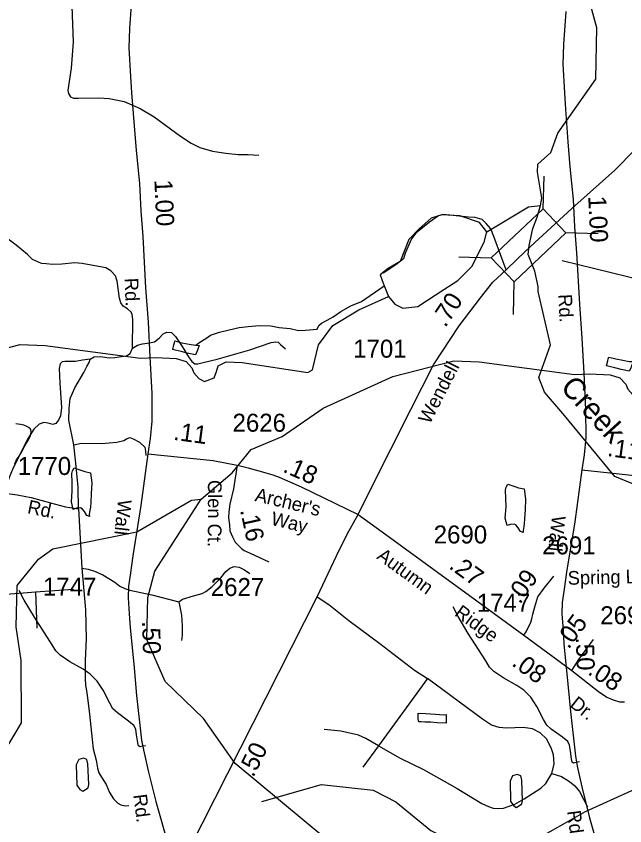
# Model space of a CAD drawing. Extents: x 2169602 to 2449496, y 721995 to 810662.
# Drawn here: x 2426725 to 2430955, y 776836 to 782463 of the extents above; entities that cross this region are included whole.
import ezdxf

# ---------------------------------------------------------------- set-up
doc = ezdxf.new("R2010")
doc.units = 0
doc.layers.add('Default', color=7, linetype='Continuous')

msp = doc.modelspace()

# ---------------------------------------------------------------- linework, layer by layer
at = {"layer": 'Default'}
for p, q in [((2430387.8, 781124.2), (2430393.9, 781350.5)), ((2430543.5, 780959.9), (2430769.8, 780953.9)), ((2429801, 780790.1), (2430027.2, 780784)), ((2430520, 780764.2), (2432686.9, 780231.6)), ((2430180.5, 780389.6), (2430186.5, 780615.9)), ((2427158.3, 779038.6), (2427181.6, 778625.5)), ((2426858.3, 778462.1), (2427122.4, 778481.8)), ((2426858.3, 778462.1), (2426867.3, 778208.8)), ((2430254.1, 778161.1), (2430586.2, 777916.1)), ((2429584.2, 777858.8), (2429242.9, 777392.5)), ((2429242.9, 777392.5), (2429133.7, 777244.6))]:
    msp.add_line(p, q, dxfattribs=at)
for points in [[(2430368.4, 781147), (2430377.8, 781199), (2430347.7, 781379.5), (2430351.7, 781433.6), (2430441.4, 781516.2), (2430490.5, 781649.6), (2430754.4, 782024.7), (2430760.5, 782382.1), (2430683.4, 782665.8), (2430456.4, 782972.2), (2430202.4, 783522), (2430108, 783677.9), (2430076.5, 783695.1), (2429987.8, 783711.1), (2429971.2, 783769.2), (2429996.1, 783881.1), (2429999.4, 783978.8), (2430029.5, 784460.3), (2429941.2, 784653), (2429945.1, 784730.7), (2429952.6, 784801.2), (2430020, 784877.2)], [(2427108, 782661.1), (2427120.6, 782282.2), (2427108, 782100.8), (2427088.2, 781978.7), (2427082.8, 781946.3), (2427088.2, 781924.8), (2427102.6, 781903.2), (2427122.4, 781894.2), (2427154.7, 781892.4), (2427300.2, 781896), (2427372, 781890.6), (2427476.2, 781870.9), (2427587.5, 781820.6), (2427682.7, 781763.1), (2427867.7, 781630.2), (2427941.3, 781579.9), (2428000.6, 781549.4), (2428090.4, 781526.1), (2428182, 781511.7), (2428268.2, 781500.9), (2428336.5, 781500.9), (2428411.9, 781497.3)], [(2427529.3, 782608.4), (2427512.7, 782378.1), (2427507.8, 782243.5), (2427519.9, 782043.7), (2427527.1, 781930.8), (2427543.9, 781702.1), (2427557.6, 781529.4), (2427581.5, 781301.1), (2427590.8, 781110.9), (2427604.4, 780931.4), (2427624.4, 780575.3), (2427641, 780337.3), (2427654.7, 780095.4), (2427666.9, 779841.7), (2427667.8, 779648.6), (2427657.1, 779527.6), (2427640.5, 779422.3)], [(2430545.1, 782495.5), (2430528.6, 782265.3), (2430523.7, 782130.7), (2430535.7, 781930.9), (2430543, 781818), (2430559.8, 781589.3), (2430573.4, 781416.6), (2430597.3, 781188.3), (2430606.6, 780998.1), (2430620.3, 780818.6), (2430640.3, 780462.5), (2430656.8, 780224.5), (2430670.5, 779982.6), (2430682.7, 779728.9), (2430683.7, 779535.8), (2430672.9, 779414.8), (2430656.3, 779309.4)], [(2430300.8, 780861.7), (2430587.4, 781125.6), (2430885.4, 781394), (2431160.7, 781673.9)], [(2429995.2, 780964.2), (2430285.4, 781138.9), (2430368.4, 781147)], [(2433295.3, 778295.7), (2433237.3, 778319.9), (2433094.4, 778493.4), (2432659.5, 778689.2), (2432493.4, 778695.9), (2432426.3, 778756.3), (2432297.3, 778854.6), (2432172, 778941.5), (2431654.3, 779026.7), (2431454.1, 779114.1), (2431200.3, 779133.4), (2430884.9, 779264.2), (2430523.4, 779702.8), (2430396.5, 779849), (2430358, 779952.9), (2430438.8, 780179.9), (2430354.1, 780549), (2430354.1, 780583.9), (2430330, 780691), (2430284.3, 780807.6), (2430290.6, 780870.5), (2430315.6, 780987.1), (2430347, 781065.5), (2430368.4, 781147)], [(2429995.2, 780964.2), (2429946.2, 781028.7), (2429807.5, 781076), (2429684.5, 781082.3), (2429608.9, 781060.2), (2429525.3, 780984.9), (2429454.4, 780912.2), (2429394.4, 780757.8), (2429309.3, 780710.5), (2429255.7, 780666.4), (2429274.6, 780606.5), (2429312.5, 780515.2), (2429356.6, 780461.6), (2429413.4, 780433.2), (2429517.3, 780445.3), (2429697.1, 780562.4), (2429794.9, 780625.4), (2429892.6, 780723.1), (2429977.8, 780893.2), (2429995.2, 780964.2)], [(2430130.1, 780700.2), (2430109.7, 780754.8), (2430046, 780932.2), (2430023.2, 780984.6), (2429991.4, 781023.2), (2429964.1, 781050.5), (2429916.3, 781064.2), (2429868.5, 781066.5), (2429761.6, 781077.8), (2429691.1, 781084.7), (2429659.2, 781075.6), (2429597.8, 781032.3), (2429502.3, 780955), (2429472.7, 780916.3), (2429429.5, 780816.2), (2429418.1, 780777.5), (2429363.5, 780734.3), (2429274.8, 780677.4)], [(2427533.6, 780155.7), (2427535.4, 780355.1), (2427530, 780389.2), (2427522.9, 780407.1), (2427497.7, 780428.7), (2427467.2, 780448.4), (2427451, 780471.8), (2427443.8, 780504.1), (2427425.9, 780620.9), (2427415.1, 780658.6), (2427382.8, 780692.7), (2427346.9, 780714.3), (2427183.4, 780744.8), (2427133.1, 780748.4), (2427041.5, 780739.4), (2426976.9, 780737.6), (2426932, 780741.2), (2426899.6, 780744.8), (2426838.6, 780771.7), (2426802.7, 780805.9), (2426725.4, 780872.3), (2426641, 780933.4)], [(2429102.2, 779000.4), (2429190.6, 779178.3), (2429468.1, 779728.8), (2429625.1, 780040.5), (2429804.8, 780311.2), (2429952.7, 780504.6), (2430039.1, 780613.7), (2430130.1, 780700.2), (2430209.8, 780777.5), (2430300.8, 780861.7)], [(2428817.7, 780288.6), (2428827.4, 780312.7), (2428847.5, 780328.8), (2428887.2, 780351.1), (2428927, 780373.1), (2428982.4, 780409.8), (2429050.3, 780450.2), (2429124.3, 780480.4), (2429282, 780588.9)], [(2425842.2, 779851.7), (2426327.5, 780071.5), (2426751.6, 780181), (2426926.5, 780174.1), (2427589.8, 780086.6), (2427695.6, 780090.5), (2427837.6, 780083.7), (2427905.9, 780062.2), (2427946.8, 780019.3), (2427959.5, 779984.2), (2427994.6, 779945.2), (2428034.2, 779924.7), (2428100.5, 779950), (2428117.1, 779993), (2428129.8, 780033.9), (2428183.4, 780060.3), (2428296.6, 780055.4), (2428752.4, 779986), (2428785.5, 780004.9), (2428826.5, 780177.9), (2428925.5, 780313.7), (2429107.4, 780421.5), (2429312.5, 780515.2)], [(2428858, 779738.9), (2429343.3, 779958.7), (2429767.4, 780068.1), (2429942.3, 780061.3), (2430605.6, 779973.8), (2430711.5, 779977.7), (2430853.4, 779970.8), (2430921.7, 779949.4), (2430962.7, 779906.5), (2430975.3, 779871.3), (2431010.5, 779832.3), (2431050, 779811.8), (2431116.3, 779837.2), (2431132.9, 779880.1), (2431145.6, 779921.1), (2431199.2, 779947.4), (2431312.4, 779942.6), (2431768.3, 779873.1), (2431801.3, 779892.1), (2431842.3, 780065.1), (2431941.3, 780200.9), (2432123.2, 780308.7), (2432328.3, 780402.3)], [(2427974.5, 780176.7), (2428000.6, 780197.1), (2428042.2, 780223.2), (2428076.1, 780245.3), (2428138, 780267.6), (2428205.8, 780284.1), (2428273.7, 780298.6), (2428337.7, 780307.2), (2428413.6, 780313.6), (2428495.4, 780310.2), (2428553.6, 780300.5), (2428629.7, 780293.1), (2428687.9, 780279.4), (2428735.5, 780279.9), (2428817.7, 780288.6)], [(2427533.6, 780155.7), (2427567.8, 780175.5), (2427603.7, 780186.2), (2427650.4, 780193.4), (2427686.3, 780198.8), (2427718.6, 780225.7), (2427745.6, 780256.3), (2427772.5, 780267.1), (2427804.8, 780263.5), (2427831.8, 780236.5), (2427878.5, 780168.3), (2427923.4, 780094.6), (2427946.7, 780062.3), (2427966.5, 780046.1), (2427988, 780047.9), (2428024, 780056.9), (2428120.9, 780078.5), (2428349, 780143.1), (2428496.3, 780195.2), (2428530.4, 780198.8), (2428546.6, 780197), (2428562.8, 780180.8), (2428596.9, 780152.1)], [(2427974.5, 780176.7), (2427996.9, 780174.9), (2427985, 780142.6), (2427978.9, 780125), (2427970.9, 780108.7), (2427913.4, 780120.2), (2427871.2, 780131.9), (2427830.6, 780141.7), (2427813, 780145.5), (2427820.8, 780179.7), (2427824.5, 780193.7), (2427828.1, 780205.7), (2427876.7, 780193.9), (2427926.6, 780184.4), (2427970.9, 780176.8), (2427974.5, 780176.7)], [(2427239.1, 780078.5), (2427266, 780096.4), (2427310.9, 780098.2), (2427372, 780089.2), (2427411.5, 780091), (2427440.2, 780094.6), (2427492.3, 780101.8), (2427517.5, 780119.8), (2427533.6, 780155.7)], [(2427239.1, 780078.5), (2427185.2, 780073.1), (2427136.7, 780064.1), (2427099, 780062.3), (2427063.1, 780064.1), (2427045.1, 780060.5), (2427030.8, 780047.9), (2427023.6, 780013.8), (2427027.2, 779911.4), (2427039.7, 779744.4), (2427032.6, 779685.1), (2427018.2, 779656.4), (2427000.2, 779633.1), (2426978.7, 779624.1), (2426946.3, 779634.9), (2426917.6, 779638.4), (2426883.5, 779627.7), (2426847.6, 779591.8), (2426808.1, 779530.7), (2426743.4, 779403.2), (2426698.5, 779313.4), (2426676.9, 779257.7), (2426651.8, 779184.1), (2426648.2, 779148.1)], [(2427125.9, 779484), (2427091.8, 779654.6), (2427093.6, 779735.4), (2427100.8, 779805.5), (2427131.3, 779879.1), (2427194.2, 779986.9), (2427215.7, 780028.2), (2427231.9, 780055.1), (2427239.1, 780078.5)], [(2430990.4, 780063.9), (2431012.7, 780062.1), (2431000.8, 780029.8), (2430994.7, 780012.1), (2430986.7, 779995.9), (2430929.3, 780007.4), (2430887, 780019), (2430846.4, 780028.8), (2430828.8, 780032.7), (2430836.6, 780066.8), (2430840.3, 780080.9), (2430844, 780092.9), (2430892.6, 780081.1), (2430942.4, 780071.5), (2430986.7, 780064), (2430990.4, 780063.9)], [(2428010.3, 779106.8), (2428226.2, 779289.4), (2428358.3, 779450.7), (2428574.4, 779541.4), (2428858, 779738.9)], [(2426714.6, 779352), (2426726.5, 779379.7), (2426744.4, 779405.8), (2426766.3, 779439.9), (2426787.8, 779480.4), (2426805.5, 779512.2), (2426821.5, 779542.3), (2426827.6, 779558.3), (2426829.5, 779574.3), (2426827, 779590.5), (2426819.2, 779600.2), (2426799.1, 779612.1), (2426777.2, 779620), (2426755.2, 779626.1), (2426738.8, 779627.8), (2426723, 779629.8)], [(2427125.9, 779484), (2427179.8, 779494.8), (2427318.1, 779493), (2427424.1, 779501.9), (2427472.6, 779514.5), (2427495.9, 779527.1), (2427513.9, 779534.3), (2427537.2, 779525.3), (2427582.1, 779501.9), (2427618.1, 779467.8), (2427623.4, 779439.1), (2427625.2, 779410.4)], [(2427158.3, 779038.6), (2427156.5, 779189.4), (2427138.5, 779356.5), (2427125.9, 779484)], [(2427640.5, 779422.3), (2427591.3, 779062.3), (2427535.3, 778712.1), (2427516.7, 778578.4), (2427504.5, 778500.4), (2427502.6, 778419.4), (2427510.4, 778310.1), (2427516.7, 778214.5), (2427544, 777933.6), (2427562.1, 777742.4), (2427596.2, 777432.2), (2427608.9, 777362.9), (2427641.1, 777218.5), (2427694.8, 777003.9), (2427785.5, 776686.8), (2427819.6, 776553.2), (2427839.6, 776497)], [(2427640.5, 779422.3), (2428094.3, 779374.7), (2428260.8, 779342.5)], [(2427240.5, 779050.1), (2427237.2, 779029.9), (2427233.1, 779000.1), (2427233.3, 778986.3), (2427215.4, 778993.8), (2427198.8, 779019.8), (2427182.6, 779039.7), (2427171, 779045.6), (2427144.7, 779043.5), (2427120.7, 779035.3), (2427108.6, 779087), (2427113.9, 779165.3), (2427113.3, 779223), (2427110.9, 779285), (2427115.2, 779303.1), (2427127.1, 779323.2), (2427160.7, 779311.6), (2427175.1, 779307.4)], [(2428260.8, 779342.5), (2428234.4, 779178.7), (2428210, 779071.1), (2428203.4, 779018.3), (2428200.7, 778977.3), (2428208, 778927.8), (2428210.6, 778886.8), (2428227.8, 778844.6), (2428247.6, 778806.3), (2428291.2, 778764), (2428308.4, 778748.3), (2428350.4, 778730.7), (2428481.4, 778670.2)], [(2428260.8, 779342.5), (2428273.1, 779340.1), (2428336.4, 779323.5), (2428376.9, 779313.2), (2428421.4, 779300.2), (2428459.5, 779288.2), (2428508.4, 779275.5), (2428552.1, 779259), (2428705.2, 779190.9), (2429102.2, 779000.4)], [(2427175.1, 779307.4), (2427200.9, 779297.8), (2427240.9, 779290.1), (2427249.7, 779219.9), (2427246, 779144.1), (2427242.5, 779082.2), (2427240.5, 779050.1)], [(2430656.3, 779309.4), (2430607.2, 778949.5), (2430551.1, 778599.2), (2430532.5, 778465.6), (2430520.4, 778387.5), (2430518.4, 778306.6), (2430526.2, 778197.3), (2430532.5, 778101.7), (2430559.9, 777820.8), (2430577.9, 777629.5), (2430612.1, 777319.3), (2430624.7, 777250.1), (2430656.9, 777105.7), (2430710.6, 776891.1), (2430801.3, 776574), (2430835.4, 776440.4), (2430855.5, 776384.1)], [(2430656.3, 779309.4), (2431110.2, 779261.9), (2431276.7, 779229.7)], [(2430256.3, 778937.2), (2430253, 778917), (2430248.9, 778887.3), (2430249.1, 778873.4), (2430231.3, 778881), (2430214.7, 778907), (2430198.5, 778926.9), (2430186.8, 778932.7), (2430160.5, 778930.6), (2430136.5, 778922.5), (2430124.4, 778974.2), (2430129.8, 779052.5), (2430129.2, 779110.2), (2430126.7, 779172.2), (2430131, 779190.2), (2430142.9, 779210.3), (2430176.5, 779198.7), (2430190.9, 779194.6)], [(2430190.9, 779194.6), (2430216.7, 779184.9), (2430256.7, 779177.3), (2430265.5, 779107), (2430261.8, 779031.3), (2430258.3, 778969.4), (2430256.3, 778937.2)], [(2425800.5, 779018.8), (2425901.2, 779021.6), (2425989.3, 779021.6), (2426124.6, 779023.6), (2426211.3, 779022.3), (2426277.4, 779027.5), (2426320.1, 779032.6), (2426360.2, 779045.6), (2426455.4, 779096.7), (2426509.8, 779121.3), (2426570.7, 779143.3), (2426610.8, 779148.5), (2426648.2, 779148.1), (2426731.2, 779136.9), (2426829, 779118.1), (2426964.3, 779081.2), (2427067.9, 779054), (2427158.3, 779038.6)], [(2428318.8, 774187.4), (2427986.3, 774492), (2427724.1, 774713.5), (2427670.6, 774767), (2427582.7, 774870.1), (2427464.2, 774950.3), (2427284.5, 775099.3), (2426513.2, 775683.2), (2426388.3, 775764.5), (2426187.4, 775965.5), (2426136.3, 776071.5), (2426118.3, 776429.4), (2426240.3, 776840.2), (2426455.4, 777157.3), (2426646.3, 777356.8), (2426761.3, 777551.3), (2426759.3, 777984.2), (2426724.4, 778217.9), (2426731.4, 778506.4), (2426880.3, 778690.3), (2426979.3, 778760.5), (2427562.3, 778879.8), (2427944.3, 779098.3), (2428010.3, 779106.8)], [(2428877, 776744.8), (2428246.3, 777268.3), (2428027.3, 777581.1), (2427759.3, 777839.2), (2427633.4, 778130.4), (2427639.4, 778422.2), (2427688.4, 778604.9), (2428010.3, 779106.8)], [(2427839.6, 776497), (2428817.5, 778427.6), (2428951.1, 778712), (2429024.4, 778863), (2429102.2, 779000.4)], [(2429102.2, 779000.4), (2429269, 778879.2), (2429927.6, 778400.5), (2430254.1, 778161.1)], [(2427181.6, 778625.5), (2427224.7, 778620.1), (2427269.6, 778605.7), (2427327.1, 778580.6), (2427409.7, 778528.5), (2427445.6, 778501.6), (2427479.8, 778485.4), (2427513.9, 778472.8), (2427666.5, 778440.5), (2427855.1, 778392)], [(2427181.6, 778625.5), (2427206.8, 778336.3), (2427212.2, 778135.2), (2427205, 777984.3), (2427205, 777862.2), (2427206.8, 777810.1), (2427215.7, 777761.6), (2427233.7, 777612.5), (2427251.7, 777436.5), (2427260.6, 777370.1), (2427280.4, 777291.1), (2427289.4, 777235.4), (2427300.2, 777204.8), (2427318.1, 777174.3), (2427350.4, 777124), (2427373.8, 777066.6), (2427400.7, 777023.5), (2427431.3, 776992.9), (2427452.8, 776982.1), (2427481.6, 776975), (2427508.5, 776976.8)], [(2427855.1, 778392), (2427880.3, 778411.8), (2427957.5, 778433.3), (2428016.8, 778451.3), (2428043.7, 778463.9), (2428086.8, 778499.8), (2428146.1, 778559), (2428182, 778603.9), (2428210.7, 778627.3), (2428239.5, 778638.1), (2428273.6, 778634.5), (2428311.3, 778614.7), (2428349, 778589.6)], [(2430254.1, 778161.1), (2430269.4, 778184.5), (2430284.1, 778214), (2430300.2, 778244.8), (2430309.6, 778275.6), (2430314.9, 778307.8), (2430329.7, 778357.4), (2430351.1, 778427.1), (2430394, 778488.7), (2430461, 778570.5)], [(2426500.9, 778433.3), (2426802.7, 778458.5), (2426858.3, 778462.1)], [(2427623.5, 777392.3), (2427601.1, 777388.4), (2427583.9, 777384.4), (2427574.7, 777391), (2427569.4, 777413.5), (2427561.5, 777467.6), (2427556.2, 777508.6), (2427543, 777533.7), (2427506, 777564), (2427428.1, 777620.8), (2427396.4, 777648.6), (2427375.2, 777688.2), (2427329, 777778), (2427287.4, 777842.1), (2427238.5, 777890.9), (2427189.6, 777924), (2427098.5, 777975.5), (2427029.8, 778021.7), (2426999.5, 778052.1), (2426974.4, 778094.3), (2426850.9, 778285.2), (2426780.9, 778404.1), (2426745.9, 778470.8)], [(2428817.5, 778427.6), (2428897.1, 778373), (2429035.9, 778263.8), (2429252, 778102.3), (2429493.2, 777918), (2429584.2, 777858.8)], [(2427855.1, 778392), (2427873.1, 778300.4), (2427878.5, 778226.8), (2427878.5, 778162.1), (2427873.1, 778124.4)], [(2430639.4, 777279.5), (2430616.9, 777275.5), (2430599.7, 777271.6), (2430590.5, 777278.2), (2430585.2, 777300.6), (2430577.3, 777354.8), (2430572, 777395.7), (2430558.8, 777420.8), (2430521.8, 777451.2), (2430443.9, 777508), (2430412.2, 777535.7), (2430391.1, 777575.4), (2430344.8, 777665.2), (2430303.2, 777729.2), (2430254.3, 777778.1), (2430205.5, 777811.1), (2430114.3, 777862.6), (2430045.7, 777908.9), (2430015.3, 777939.3), (2429990.2, 777981.5), (2429866.7, 778172.4), (2429796.7, 778291.2), (2429761.7, 778358)], [(2430586.2, 777916.1), (2430635.2, 777991.4), (2430737, 778130.9)], [(2430586.2, 777916.1), (2430772, 777769.7), (2430831.1, 777730.3), (2430873.3, 777710.6), (2430918.3, 777696.5), (2430952.1, 777696.5)], [(2430448.6, 777199.1), (2430464.5, 777267.4), (2430460, 777328.8), (2430444.1, 777378.8), (2430410, 777440.3), (2430366.7, 777481.2), (2430314.4, 777510.8), (2430248.4, 777519.9), (2430132.4, 777515.3), (2430082.4, 777519.9), (2430027.8, 777535.8), (2429966.3, 777576.8), (2429584.2, 777858.8)], [(2428431.3, 777004.2), (2428847.4, 777123.6), (2429205.4, 777083.5), (2429364.5, 777001.6), (2429607.5, 776803.1), (2429991.3, 776614.8), (2430191.5, 776656.7), (2430681.3, 776935.3), (2431204.4, 777170.6), (2431836.4, 777269.2), (2432303.3, 777230.2), (2432661.3, 777239.3), (2432927.2, 777332.3), (2433134.3, 777492.1), (2433615.4, 777770.9)], [(2429518.7, 777578.3), (2429518.5, 777582.4), (2429518.5, 777600.2), (2429518.5, 777618.1), (2429570.6, 777616.7), (2429638.5, 777610.9), (2429694.8, 777607.3), (2429712.7, 777609.5), (2429712.7, 777581.5), (2429714.7, 777563.7), (2429713.3, 777549.3), (2429651, 777551), (2429606.9, 777556.9), (2429565.3, 777556.7), (2429539.2, 777558.2), (2429523, 777558.2), (2429518.7, 777578.3)], [(2429242.9, 777392.5), (2429154.2, 777442.5), (2429104.2, 777465.3), (2428981.3, 777492.6), (2428865.3, 777506.2)], [(2429242.9, 777392.5), (2429393.1, 777306), (2429556.9, 777226.4), (2429791.2, 777094.5), (2429961.8, 776989.8), (2430007.3, 776969.4), (2430041.4, 776958), (2430073.3, 776955.7), (2430111.9, 776958), (2430191.6, 776985.3), (2430255.3, 777024), (2430371.3, 777096.8), (2430405.4, 777130.9), (2430448.6, 777199.1)], [(2427222.6, 777266.3), (2427216.4, 777297.1), (2427191.8, 777305.3), (2427159.1, 777297.1), (2427141.6, 777259.8), (2427146, 777117.6), (2427167.3, 777088.6), (2427187.7, 777076.3), (2427224.6, 777100.9), (2427229.2, 777122), (2427222.6, 777266.3)], [(2430238.4, 777153.5), (2430232.2, 777184.3), (2430207.7, 777192.5), (2430174.9, 777184.3), (2430157.5, 777146.9), (2430161.8, 777004.8), (2430183.1, 776975.8), (2430203.6, 776963.5), (2430240.4, 776988), (2430245, 777009.2), (2430238.4, 777153.5)], [(2430448.6, 777199.1), (2430514.6, 777178.6), (2430571.5, 777144.5), (2430607.9, 777114.9), (2430639.7, 777074), (2430696.6, 776967.1)]]:
    msp.add_lwpolyline(points, dxfattribs=at)
msp.add_lwpolyline([(2430027.2, 780784), (2430387.1, 781125), (2430546.4, 780956.9), (2430186.5, 780615.9)], close=True, dxfattribs=at)

# ---------------------------------------------------------------- texts
for s, height, rotation, p in [('1.00', 125, 272.5468, (2427685.2, 781325.2)), ('1.00', 125, 272.5468, (2430701, 781212.4)), ('Rd.', 95, 272.6843, (2427477.3, 780642.2)), ('.70', 125, 56.7332, (2429707.8, 780294.2)), ('Rd.', 95, 272.6843, (2430493.1, 780529.4)), ('Wendell', 95, 62.9024, (2429599.8, 779622.2)), ('Creek', 150, 312.3401, (2430501.3, 779878.8)), ('.11', 125, 352.3041, (2427813.4, 779519.3)), ('.11', 125, 352.3041, (2430829.2, 779406.5)), ('.18', 125, 336.0244, (2428571.7, 779298.6)), ('Glen Ct.', 95, 269.8282, (2428057.9, 779240.2)), ("Archer's ", 95, 346.5994, (2428378.6, 779094.2)), ('Rd.', 95, 348.3034, (2426797.5, 779009.3)), ('Wall', 95, 263.5311, (2427434.3, 779107.8)), ('.16', 125, 282.3878, (2428280.1, 779029.8)), ('Way', 95, 346.5994, (2428490.2, 778928.8)), ('Wall', 95, 263.5311, (2430450.1, 778995)), ('Autumn', 95, 323.9886, (2429224.9, 778696.6)), ('.27', 125, 323.9886, (2429726.2, 778629.6)), ('.09', 125, 55.1885, (2430226.2, 778371.1)), ('Spring Leaf Ln.', 95, 1.31, (2430559.8, 778510.9)), ('Ridge', 95, 323.7544, (2429765.3, 778301.1)), ('.05', 125, 53.855, (2430564.4, 778058.6)), ('.50', 125, 271.7616, (2427599.4, 778258.3)), ('.50', 125, 271.7616, (2430615.3, 778145.5)), ('.08', 125, 323.5858, (2430162.8, 777954.4)), ('.08', 125, 326.2967, (2430691, 777893.5)), ('Dr.', 95, 321.7529, (2430567.5, 777668.9)), ('.50', 125, 63.4314, (2428372.6, 777167.3)), ('Rd.', 95, 277.3932, (2427537.9, 777050.4)), ('Rd.', 95, 277.3932, (2430553.7, 776937.6))]:
    msp.add_text(s, height=height, rotation=rotation, dxfattribs=at).set_placement(p)
for s, p in [('1701', (2429066.9, 780089.7)), ('2626', (2428228.5, 779575.1)), ('1770', (2426735, 779274.5)), ('2690', (2429626.8, 778798.4)), ('2691', (2430380.9, 778722.5)), ('1747', (2426910.3, 778436.2)), ('2627', (2428077.2, 778433.1)), ('1747', (2429926.1, 778323.4)), ('2692', (2430784.8, 778237.1))]:
    msp.add_text(s, height=125, dxfattribs=at).set_placement(p)

doc.saveas('drawing.dxf')
